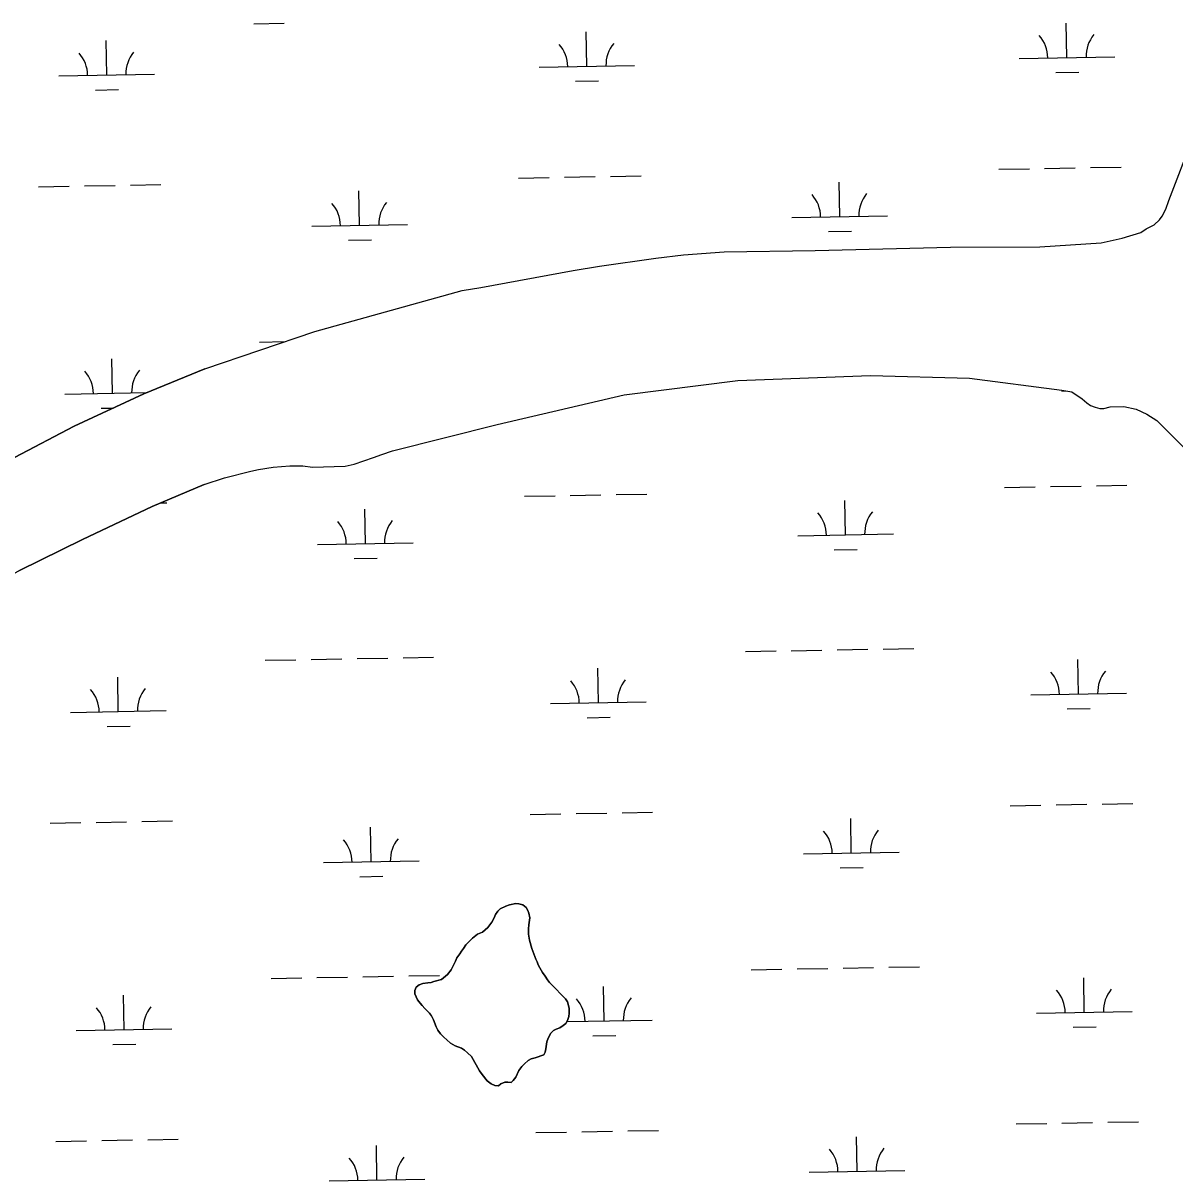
# Model space of a CAD drawing. Extents: x 3957609 to 3995875, y 234277 to 260273.
# Drawn here: x 3978539 to 3979743, y 241031 to 242241 of the extents above; entities that cross this region are included whole.
import ezdxf

# ---------------------------------------------------------------- set-up
doc = ezdxf.new("R2010")
doc.units = 0
doc.layers.add('V-TOPO-SHOR', color=7, linetype='Continuous')
doc.layers.add('V-WETL-SWMP', color=7, linetype='Continuous')

msp = doc.modelspace()

# ---------------------------------------------------------------- linework, layer by layer
at = {"layer": 'V-TOPO-SHOR'}
for points in [[(3979114.272, 241982.098), (3979141.988, 241986.704), (3979200.741, 241995.021), (3979229.667, 241998.726), (3979272.159, 242001.568), (3979367.102, 242003.061), (3979508.762, 242006.506), (3979602.2, 242007.092), (3979666.092, 242011.202), (3979688.079, 242016.093), (3979707.656, 242021.878), (3979713.37, 242025.815), (3979721.494, 242030.058), (3979727.206, 242035.201), (3979729.907, 242039.127), (3979733.805, 242046.373), (3979736.791, 242055.425), (3979762.21, 242121.514)], [(3978729.363, 241879.35), (3978844.389, 241918.584), (3978998.286, 241961.25), (3979017.869, 241964.625), (3979114.272, 241982.098)], [(3978729.363, 241879.35), (3978665.506, 241853.297), (3978592.731, 241819.46), (3978530.457, 241786.924), (3978448.445, 241745.917), (3978394.675, 241714.203), (3978358.952, 241689.558), (3978296.76, 241643.568), (3978277.39, 241625.052), (3978247.424, 241594.563), (3978230.225, 241574.823), (3978217.339, 241557.892), (3978195.753, 241522.044), (3978190.252, 241511.341), (3978186.578, 241505.133), (3978181.351, 241500.001)], [(3978728.65, 241758.657), (3978750.032, 241765.354), (3978777.44, 241772.371), (3978785.269, 241774.202), (3978800.636, 241776.659), (3978818.113, 241778.222), (3978831.677, 241777.96), (3978841.929, 241776.786), (3978875.988, 241777.794), (3978885.327, 241779.631), (3978905.501, 241786.625), (3978914.232, 241789.965), (3978925.373, 241793.617), (3979035.007, 241821.379), (3979167.541, 241852.224), (3979286.556, 241867.357), (3979425.196, 241872.6), (3979528.591, 241869.597)], [(3979528.591, 241869.597), (3979625.085, 241857.23), (3979635.64, 241855.454), (3979646.214, 241847.95), (3979651.35, 241843.746), (3979654.975, 241841.044), (3979659.802, 241839.25), (3979664.93, 241838.06), (3979668.848, 241838.073), (3979675.476, 241839.598), (3979689.943, 241839.944), (3979702.612, 241837.27), (3979714.08, 241832.18), (3979724.349, 241825.279), (3979817.169, 241732.721)], [(3978728.65, 241758.657), (3978674.206, 241735.601), (3978601.588, 241700.99), (3978535.45, 241668.738), (3978483.37, 241638.737), (3978392.621, 241584.997), (3978324.869, 241538.202), (3978301.325, 241519.66), (3978288.55, 241509.842), (3978274.238, 241498.313), (3978263.773, 241490.21), (3978254.702, 241481.651), (3978249.947, 241475.284), (3978242.601, 241462.869), (3978238.322, 241454.492), (3978233.606, 241441.785), (3978229.645, 241432.02), (3978227.841, 241423.504), (3978226.675, 241414.673)], [(3979088.248, 241179.8), (3979086.833, 241175.991), (3979085.668, 241168.614), (3979084.964, 241165.282), (3979083.784, 241162.423), (3979074.517, 241159.304), (3979070.478, 241158.102), (3979067.152, 241156.426), (3979063.355, 241153.086), (3979060.51, 241150.223), (3979057.67, 241146.17), (3979054.36, 241139.025), (3979051.755, 241135.451), (3979049.384, 241133.302), (3979046.052, 241133.767), (3979042.721, 241133.757), (3979038.685, 241132.08), (3979036.311, 241129.931), (3979032.266, 241130.396), (3979028.695, 241132.049), (3979024.402, 241135.367), (3979019.151, 241141.773), (3979016.521, 241145.808), (3979007.914, 241160.766), (3979003.861, 241164.322), (3979000.758, 241167.406), (3978997.659, 241169.536), (3978990.993, 241171.895), (3978985.99, 241174.496), (3978982.412, 241178.051), (3978979.074, 241180.896), (3978975.733, 241184.216), (3978972.866, 241188.013), (3978971.193, 241191.574), (3978968.316, 241198.941), (3978966.401, 241202.978), (3978964.013, 241206.064), (3978959.241, 241210.805), (3978956.378, 241213.887), (3978954.229, 241216.498), (3978951.602, 241220.058), (3978950.166, 241222.909), (3978948.966, 241225.997), (3978948.956, 241229.565), (3978950.373, 241233.136), (3978953.22, 241235.522), (3978957.258, 241236.962), (3978962.251, 241237.691), (3978965.817, 241237.941), (3978968.67, 241238.899), (3978976.512, 241241.064), (3978982.918, 241246.315), (3978986.946, 241251.325), (3978991.44, 241260.137), (3978992.855, 241263.711), (3978995.935, 241267.999), (3978997.59, 241270.861), (3978999.724, 241273.482), (3979002.089, 241277.295), (3979005.882, 241281.35), (3979008.966, 241284.213), (3979014.424, 241288.51), (3979019.411, 241290.667), (3979025.107, 241295.443), (3979029.371, 241301.163), (3979031.736, 241305.451), (3979033.151, 241309.023), (3979035.521, 241312.599), (3979037.89, 241314.985), (3979044.067, 241317.858), (3979047.631, 241319.296), (3979054.522, 241320.744), (3979057.617, 241320.277), (3979061.663, 241319.337), (3979065.239, 241316.256), (3979066.912, 241313.408), (3979068.111, 241310.557), (3979069.077, 241305.566), (3979067.912, 241298.189), (3979067.685, 241294.144), (3979067.703, 241288.434), (3979068.674, 241282.254), (3979071.078, 241273.461), (3979075.393, 241262.296), (3979076.829, 241259.445), (3979077.789, 241256.594), (3979079.465, 241253.268), (3979082.334, 241248.283), (3979084.959, 241244.724), (3979087.349, 241240.925), (3979089.5, 241238.076), (3979094.032, 241233.335), (3979103.576, 241223.849), (3979106.441, 241220.766), (3979108.352, 241217.678), (3979109.552, 241214.115), (3979110.275, 241210.789), (3979110.289, 241206.031), (3979109.824, 241202.461), (3979108.409, 241198.415), (3979106.754, 241195.078)], [(3979106.754, 241195.078), (3979103.908, 241192.93), (3979100.346, 241190.778), (3979096.545, 241189.34), (3979093.696, 241187.667), (3979090.849, 241185.041), (3979088.248, 241179.8)]]:
    msp.add_lwpolyline(points, dxfattribs=at)
at = {"layer": 'V-WETL-SWMP'}
for p, q in [((3978780.402, 242240.073), (3978812.397, 242240.655)), ((3979630.409, 242204.778), (3979629.754, 242240.772)), ((3979128.583, 242195.654), (3979127.929, 242231.648)), ((3978626.758, 242186.529), (3978626.104, 242222.523)), ((3979580.417, 242203.869), (3979680.4, 242205.687)), ((3979078.592, 242194.745), (3979178.575, 242196.563)), ((3979618.691, 242189.132), (3979642.687, 242189.568)), ((3978576.767, 242185.62), (3978676.75, 242187.438)), ((3979116.866, 242180.007), (3979140.862, 242180.443)), ((3978615.041, 242170.882), (3978639.037, 242171.319)), ((3979057.286, 242078.906), (3979089.281, 242079.488)), ((3979105.278, 242079.779), (3979137.273, 242080.361)), ((3979153.27, 242080.651), (3979185.265, 242081.233)), ((3979559.111, 242088.031), (3979591.106, 242088.613)), ((3979607.103, 242088.903), (3979639.098, 242089.485)), ((3979655.095, 242089.776), (3979687.09, 242090.358)), ((3978555.461, 242069.781), (3978587.456, 242070.363)), ((3978603.453, 242070.654), (3978635.448, 242071.236)), ((3978651.445, 242071.527), (3978683.44, 242072.108)), ((3979392.919, 242038.571), (3979392.264, 242074.565)), ((3978891.094, 242029.447), (3978890.439, 242065.441)), ((3979342.927, 242037.662), (3979442.911, 242039.48)), ((3978841.102, 242028.538), (3978941.086, 242030.356)), ((3979381.201, 242022.925), (3979405.197, 242023.361)), ((3978879.376, 242013.8), (3978903.372, 242014.236)), ((3978786.45, 241907.453), (3978813.179, 241907.939)), ((3978632.806, 241853.909), (3978632.152, 241889.903)), ((3979167.54, 241852.225), (3979286.556, 241867.356)), ((3979286.556, 241867.356), (3979425.195, 241872.599)), ((3979425.195, 241872.599), (3979528.592, 241869.597)), ((3979528.592, 241869.597), (3979625.085, 241857.23)), ((3978582.815, 241853), (3978668.599, 241854.56)), ((3979035.007, 241821.379), (3979167.54, 241852.225)), ((3979624.739, 241856.512), (3979628.902, 241856.587)), ((3979625.085, 241857.23), (3979635.64, 241855.453)), ((3979635.64, 241855.453), (3979646.213, 241847.95)), ((3978621.089, 241838.262), (3978633.661, 241838.491)), ((3979646.213, 241847.95), (3979651.35, 241843.746)), ((3979651.35, 241843.746), (3979654.975, 241841.044)), ((3979654.975, 241841.044), (3979659.803, 241839.25)), ((3979659.803, 241839.25), (3979664.931, 241838.06)), ((3979664.931, 241838.06), (3979668.849, 241838.072)), ((3979668.849, 241838.072), (3979675.476, 241839.599)), ((3979675.476, 241839.599), (3979689.943, 241839.944)), ((3979689.943, 241839.944), (3979702.611, 241837.27)), ((3979702.611, 241837.27), (3979714.081, 241832.18)), ((3979714.081, 241832.18), (3979724.35, 241825.279)), ((3978925.373, 241793.617), (3979035.007, 241821.379)), ((3979724.35, 241825.279), (3979817.168, 241732.722)), ((3978905.501, 241786.624), (3978914.232, 241789.966)), ((3978914.232, 241789.966), (3978925.373, 241793.617)), ((3978800.636, 241776.66), (3978818.113, 241778.221)), ((3978818.113, 241778.221), (3978831.678, 241777.96)), ((3978831.678, 241777.96), (3978841.93, 241776.786)), ((3978841.93, 241776.786), (3978875.988, 241777.793)), ((3978875.988, 241777.793), (3978885.326, 241779.63)), ((3978885.326, 241779.63), (3978905.501, 241786.624)), ((3978728.65, 241758.658), (3978750.031, 241765.354)), ((3978750.031, 241765.354), (3978777.439, 241772.37)), ((3978777.439, 241772.37), (3978785.27, 241774.202)), ((3978785.27, 241774.202), (3978800.636, 241776.66)), ((3978674.207, 241735.6), (3978728.65, 241758.658)), ((3979565.159, 241755.411), (3979597.154, 241755.993)), ((3979613.151, 241756.283), (3979645.146, 241756.865)), ((3979661.143, 241757.156), (3979693.138, 241757.738)), ((3979063.334, 241746.286), (3979095.329, 241746.868)), ((3979111.326, 241747.159), (3979143.321, 241747.741)), ((3979159.318, 241748.031), (3979191.313, 241748.613)), ((3979398.967, 241705.951), (3979398.313, 241741.945)), ((3978601.589, 241700.99), (3978674.207, 241735.6)), ((3978683.114, 241739.373), (3978689.488, 241739.488)), ((3978897.142, 241696.827), (3978896.487, 241732.821)), ((3979348.975, 241705.042), (3979448.959, 241706.86)), ((3978535.45, 241668.738), (3978601.589, 241700.99)), ((3978847.15, 241695.918), (3978947.134, 241697.736)), ((3978885.425, 241681.18), (3978909.421, 241681.616)), ((3979387.25, 241690.305), (3979411.246, 241690.741)), ((3979294.324, 241583.958), (3979326.318, 241584.539)), ((3979342.316, 241584.83), (3979374.31, 241585.412)), ((3979390.308, 241585.703), (3979422.302, 241586.285)), ((3979438.3, 241586.576), (3979470.294, 241587.157)), ((3978792.499, 241574.833), (3978824.493, 241575.415)), ((3978840.491, 241575.706), (3978872.485, 241576.287)), ((3978888.483, 241576.578), (3978920.477, 241577.16)), ((3978936.475, 241577.451), (3978968.469, 241578.033)), ((3979642.505, 241539.538), (3979641.85, 241575.532)), ((3979140.68, 241530.414), (3979140.025, 241566.408)), ((3978638.855, 241521.289), (3978638.2, 241557.283)), ((3979592.513, 241538.629), (3979692.496, 241540.447)), ((3979090.688, 241529.505), (3979190.671, 241531.323)), ((3979630.787, 241523.892), (3979654.783, 241524.328)), ((3978588.863, 241520.38), (3978688.846, 241522.198)), ((3979128.962, 241514.767), (3979152.958, 241515.203)), ((3978627.137, 241505.642), (3978651.133, 241506.079)), ((3979069.382, 241413.666), (3979101.377, 241414.248)), ((3979117.374, 241414.539), (3979149.369, 241415.121)), ((3979165.366, 241415.411), (3979197.361, 241415.993)), ((3979571.207, 241422.791), (3979603.202, 241423.373)), ((3979619.199, 241423.663), (3979651.194, 241424.245)), ((3979667.192, 241424.536), (3979699.186, 241425.118)), ((3978567.557, 241404.541), (3978599.552, 241405.123)), ((3978615.549, 241405.414), (3978647.544, 241405.996)), ((3978663.541, 241406.287), (3978695.536, 241406.868)), ((3979405.015, 241373.331), (3979404.361, 241409.325)), ((3978903.19, 241364.207), (3978902.536, 241400.201)), ((3979355.023, 241372.422), (3979455.007, 241374.24)), ((3978853.198, 241363.298), (3978953.182, 241365.116)), ((3979393.298, 241357.685), (3979417.294, 241358.121)), ((3978891.473, 241348.56), (3978915.469, 241348.996)), ((3979044.066, 241317.857), (3979037.891, 241314.984)), ((3979047.63, 241319.295), (3979044.066, 241317.857)), ((3979054.523, 241320.743), (3979047.63, 241319.295)), ((3979057.616, 241320.277), (3979054.523, 241320.743)), ((3979061.663, 241319.337), (3979057.616, 241320.277)), ((3979065.24, 241316.256), (3979061.663, 241319.337)), ((3979031.736, 241305.451), (3979029.37, 241301.163)), ((3979033.152, 241309.023), (3979031.736, 241305.451)), ((3979035.52, 241312.598), (3979033.152, 241309.023)), ((3979037.891, 241314.984), (3979035.52, 241312.598)), ((3979066.913, 241313.407), (3979065.24, 241316.256)), ((3979068.111, 241310.557), (3979066.913, 241313.407)), ((3979067.911, 241298.188), (3979069.078, 241305.565)), ((3979069.078, 241305.565), (3979068.111, 241310.557)), ((3979025.106, 241295.442), (3979019.412, 241290.667)), ((3979029.37, 241301.163), (3979025.106, 241295.442)), ((3979067.685, 241294.144), (3979067.911, 241298.188)), ((3979067.703, 241288.435), (3979067.685, 241294.144)), ((3979005.883, 241281.35), (3979002.09, 241277.295)), ((3979008.967, 241284.214), (3979005.883, 241281.35)), ((3979014.424, 241288.511), (3979008.967, 241284.214)), ((3979019.412, 241290.667), (3979014.424, 241288.511)), ((3979068.673, 241282.254), (3979067.703, 241288.435)), ((3979071.078, 241273.461), (3979068.673, 241282.254)), ((3978997.59, 241270.86), (3978995.934, 241268)), ((3978999.723, 241273.482), (3978997.59, 241270.86)), ((3979002.09, 241277.295), (3978999.723, 241273.482)), ((3979075.393, 241262.295), (3979071.078, 241273.461)), ((3978991.439, 241260.138), (3978986.946, 241251.324)), ((3978992.855, 241263.71), (3978991.439, 241260.138)), ((3978995.934, 241268), (3978992.855, 241263.71)), ((3979076.829, 241259.445), (3979075.393, 241262.295)), ((3979077.789, 241256.594), (3979076.829, 241259.445)), ((3978894.531, 241243.958), (3978926.525, 241244.54)), ((3978942.523, 241244.831), (3978974.518, 241245.413)), ((3978982.918, 241246.316), (3978976.512, 241241.064)), ((3978986.946, 241251.324), (3978982.918, 241246.316)), ((3979079.464, 241253.269), (3979077.789, 241256.594)), ((3979082.333, 241248.283), (3979079.464, 241253.269)), ((3979084.96, 241244.723), (3979082.333, 241248.283)), ((3979087.35, 241240.925), (3979084.96, 241244.723)), ((3979300.372, 241251.338), (3979332.366, 241251.919)), ((3979348.364, 241252.21), (3979380.358, 241252.792)), ((3979396.356, 241253.083), (3979428.35, 241253.665)), ((3979444.348, 241253.956), (3979476.343, 241254.537)), ((3978798.547, 241242.213), (3978830.541, 241242.795)), ((3978846.539, 241243.086), (3978878.533, 241243.667)), ((3978950.373, 241233.136), (3978948.956, 241229.564)), ((3978953.22, 241235.523), (3978950.373, 241233.136)), ((3978957.259, 241236.962), (3978953.22, 241235.523)), ((3978962.251, 241237.691), (3978957.259, 241236.962)), ((3978965.818, 241237.94), (3978962.251, 241237.691)), ((3978968.67, 241238.9), (3978965.818, 241237.94)), ((3978976.512, 241241.064), (3978968.67, 241238.9)), ((3979089.5, 241238.077), (3979087.35, 241240.925)), ((3979094.033, 241233.334), (3979089.5, 241238.077)), ((3979103.576, 241223.849), (3979094.033, 241233.334)), ((3979146.728, 241197.794), (3979146.073, 241233.788)), ((3979648.553, 241206.918), (3979647.898, 241242.912)), ((3978644.903, 241188.669), (3978644.248, 241224.663)), ((3978948.956, 241229.564), (3978948.967, 241225.996)), ((3978948.967, 241225.996), (3978950.166, 241222.908)), ((3978950.166, 241222.908), (3978951.602, 241220.058)), ((3979106.44, 241220.766), (3979103.576, 241223.849)), ((3979108.352, 241217.679), (3979106.44, 241220.766)), ((3978951.602, 241220.058), (3978954.229, 241216.498)), ((3978954.229, 241216.498), (3978956.377, 241213.888)), ((3978956.377, 241213.888), (3978959.241, 241210.805)), ((3978959.241, 241210.805), (3978964.012, 241206.063)), ((3979109.552, 241214.115), (3979108.352, 241217.679)), ((3979110.275, 241210.788), (3979109.552, 241214.115)), ((3979110.29, 241206.031), (3979110.275, 241210.788)), ((3978964.012, 241206.063), (3978966.4, 241202.978)), ((3978966.4, 241202.978), (3978968.315, 241198.94)), ((3978968.315, 241198.94), (3978971.192, 241191.575)), ((3979106.755, 241195.079), (3979108.41, 241198.414)), ((3979107.75, 241197.085), (3979196.719, 241198.703)), ((3979108.41, 241198.414), (3979109.825, 241202.461)), ((3979109.825, 241202.461), (3979110.29, 241206.031)), ((3979598.561, 241206.009), (3979698.544, 241207.827)), ((3978594.911, 241187.76), (3978694.894, 241189.578)), ((3978971.192, 241191.575), (3978972.867, 241188.013)), ((3978972.867, 241188.013), (3978975.733, 241184.216)), ((3978975.733, 241184.216), (3978979.073, 241180.896)), ((3979088.249, 241179.8), (3979090.85, 241185.041)), ((3979090.85, 241185.041), (3979093.696, 241187.666)), ((3979093.696, 241187.666), (3979096.545, 241189.339)), ((3979096.545, 241189.339), (3979100.347, 241190.778)), ((3979100.347, 241190.778), (3979103.908, 241192.93)), ((3979103.908, 241192.93), (3979106.755, 241195.079)), ((3979636.835, 241191.272), (3979660.831, 241191.708)), ((3978633.185, 241173.022), (3978657.181, 241173.459)), ((3978979.073, 241180.896), (3978982.412, 241178.052)), ((3978982.412, 241178.052), (3978985.99, 241174.495)), ((3978985.99, 241174.495), (3978990.993, 241171.894)), ((3979085.667, 241168.614), (3979086.834, 241175.99)), ((3979086.834, 241175.99), (3979088.249, 241179.8)), ((3979135.01, 241182.147), (3979159.006, 241182.583)), ((3978990.993, 241171.894), (3978997.66, 241169.536)), ((3978997.66, 241169.536), (3979000.758, 241167.405)), ((3979000.758, 241167.405), (3979003.86, 241164.322)), ((3979003.86, 241164.322), (3979007.914, 241160.766)), ((3979007.914, 241160.766), (3979016.522, 241145.808)), ((3979074.516, 241159.304), (3979083.783, 241162.424)), ((3979083.783, 241162.424), (3979084.964, 241165.282)), ((3979084.964, 241165.282), (3979085.667, 241168.614)), ((3979057.669, 241146.171), (3979060.511, 241150.223)), ((3979060.511, 241150.223), (3979063.356, 241153.086)), ((3979063.356, 241153.086), (3979067.152, 241156.427)), ((3979067.152, 241156.427), (3979070.477, 241158.102)), ((3979070.477, 241158.102), (3979074.516, 241159.304)), ((3979016.522, 241145.808), (3979019.151, 241141.773)), ((3979019.151, 241141.773), (3979024.403, 241135.367)), ((3979051.755, 241135.45), (3979054.361, 241139.025)), ((3979054.361, 241139.025), (3979057.669, 241146.171)), ((3979024.403, 241135.367), (3979028.694, 241132.05)), ((3979028.694, 241132.05), (3979032.267, 241130.396)), ((3979032.267, 241130.396), (3979036.312, 241129.932)), ((3979036.312, 241129.932), (3979038.684, 241132.08)), ((3979038.684, 241132.08), (3979042.722, 241133.757)), ((3979042.722, 241133.757), (3979046.052, 241133.767)), ((3979046.052, 241133.767), (3979049.383, 241133.302)), ((3979049.383, 241133.302), (3979051.755, 241135.45)), ((3979577.255, 241090.171), (3979609.25, 241090.753)), ((3979625.247, 241091.043), (3979657.242, 241091.625)), ((3979673.24, 241091.916), (3979705.234, 241092.498)), ((3979075.43, 241081.046), (3979107.425, 241081.628)), ((3979123.422, 241081.919), (3979155.417, 241082.5)), ((3979171.415, 241082.791), (3979203.409, 241083.373)), ((3979411.063, 241040.711), (3979410.409, 241076.705)), ((3978573.605, 241071.921), (3978605.6, 241072.503)), ((3978621.597, 241072.794), (3978653.592, 241073.376)), ((3978669.589, 241073.667), (3978701.584, 241074.248)), ((3978909.238, 241031.587), (3978908.584, 241067.581)), ((3979361.071, 241039.802), (3979461.055, 241041.62)), ((3978859.246, 241030.678), (3978959.23, 241032.496))]:
    msp.add_line(p, q, dxfattribs=at)
for points in [[(3979114.272, 241982.099), (3979141.989, 241986.704), (3979200.741, 241995.021), (3979229.667, 241998.726), (3979272.159, 242001.568), (3979367.103, 242003.062), (3979508.762, 242006.506), (3979602.201, 242007.091), (3979666.091, 242011.203), (3979688.08, 242016.092), (3979707.655, 242021.879), (3979713.37, 242025.815), (3979721.495, 242030.059), (3979727.207, 242035.201), (3979729.908, 242039.127), (3979733.804, 242046.373), (3979736.791, 242055.425), (3979762.211, 242121.514)], [(3978530.458, 241786.923), (3978592.73, 241819.46), (3978665.507, 241853.298), (3978729.364, 241879.351), (3978844.389, 241918.584), (3978998.287, 241961.25), (3979017.869, 241964.625), (3979114.272, 241982.099)]]:
    msp.add_lwpolyline(points, dxfattribs=at)
for centre, start, end in [((3979575.166, 242204.249), 0.269879, 41.813537), ((3979685.634, 242206.257), 140.269876, 181.813534), ((3979073.341, 242195.124), 0.269879, 41.813537), ((3979183.809, 242197.133), 140.269876, 181.813534), ((3978571.516, 242185.999), 0.269879, 41.813537), ((3978681.984, 242188.008), 140.269876, 181.813534), ((3979337.676, 242038.042), 0.269879, 41.813537), ((3979448.144, 242040.05), 140.269876, 181.813534), ((3978835.851, 242028.917), 0.269879, 41.813537), ((3978946.319, 242030.926), 140.269876, 181.813534), ((3978577.564, 241853.379), 0.269879, 41.813537), ((3978688.032, 241855.388), 140.269876, 181.813534), ((3979343.725, 241705.422), 0.269879, 41.813537), ((3979454.192, 241707.43), 140.269876, 181.813534), ((3978841.9, 241696.297), 0.269879, 41.813537), ((3978952.367, 241698.306), 140.269876, 181.813534), ((3979587.262, 241539.009), 0.269879, 41.813537), ((3979697.73, 241541.017), 140.269876, 181.813534), ((3979085.437, 241529.884), 0.269879, 41.813537), ((3979195.905, 241531.893), 140.269876, 181.813534), ((3978583.612, 241520.759), 0.269879, 41.813537), ((3978694.08, 241522.768), 140.269876, 181.813534), ((3979349.773, 241372.802), 0.269879, 41.813537), ((3979460.24, 241374.81), 140.269876, 181.813534), ((3978847.948, 241363.677), 0.269879, 41.813537), ((3978958.415, 241365.686), 140.269876, 181.813534), ((3979091.485, 241197.264), 0.269879, 41.813537), ((3979201.953, 241199.273), 140.269876, 181.813534), ((3979593.31, 241206.389), 0.269879, 41.813537), ((3979703.778, 241208.397), 140.269876, 181.813534), ((3978589.66, 241188.139), 0.269879, 41.813537), ((3978700.128, 241190.148), 140.269876, 181.813534), ((3979355.821, 241040.182), 0.269879, 41.813537), ((3979466.288, 241042.19), 140.269876, 181.813534), ((3978853.996, 241031.057), 0.269879, 41.813537), ((3978964.463, 241033.066), 140.269876, 181.813534)]:
    msp.add_arc(centre, 35.246, start, end, dxfattribs=at)

doc.saveas('drawing.dxf')
